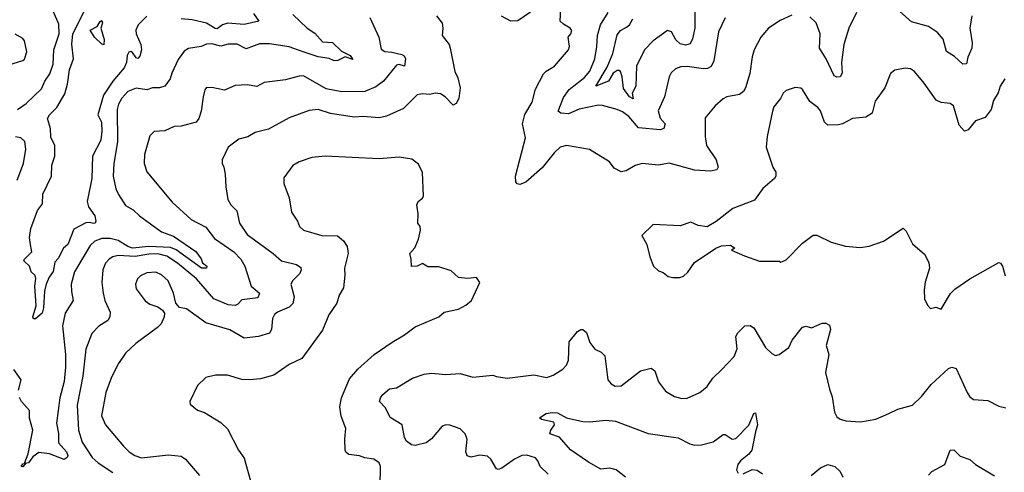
# Model space of a CAD drawing. Extents: x 1246230 to 1426786, y 660032 to 763141.
# Tile 470 of 566: x 1399238 to 1404706, y 704712 to 707223. Entities that reach past the tile are written whole.
import ezdxf

# ---------------------------------------------------------------- set-up
doc = ezdxf.new("R2010")
doc.units = 0

msp = doc.modelspace()

# ---------------------------------------------------------------- linework, layer by layer
at = {"layer": '0CON10XD'}
for points in [[(1399225.5, 706725), (1399275, 706757.5), (1399359.8, 706840.2), (1399378.5, 706881.5), (1399405, 706922), (1399423.3, 706976.7), (1399428.2, 707055), (1399457.1, 707145), (1399455, 707198.8), (1399425, 707266.2), (1399405, 707282.2), (1399354, 707294), (1399328.1, 707315), (1399307.1, 707415), (1399242.9, 707465), (1399220.8, 707505)], [(1399945, 707243.1), (1399896.4, 707195), (1399883.2, 707165), (1399884.3, 707145), (1399910.6, 707085), (1399914.1, 707055), (1399905, 707020), (1399895, 707008.2), (1399885, 707010.4), (1399865, 707041.1), (1399855, 707046.9), (1399845, 707042.2), (1399834.7, 707025), (1399831.8, 706985), (1399819.1, 706955), (1399755, 706881.2), (1399703.5, 706803.5), (1399672.2, 706695), (1399691.6, 706655), (1399694, 706604), (1399688, 706555), (1399643.1, 706465), (1399637.9, 706342.1), (1399613.5, 706215), (1399619.4, 706185), (1399656.2, 706135), (1399660.8, 706105), (1399656.9, 706095), (1399647.8, 706092.2), (1399625, 706098.5), (1399605, 706096.4), (1399538.9, 706061.1), (1399505.8, 705975), (1399482, 705955), (1399452, 705898), (1399433.1, 705876.9), (1399424.8, 705825.2), (1399401.8, 705795), (1399384.7, 705755.3), (1399375, 705717.5), (1399370.6, 705625), (1399362.5, 705595), (1399325, 705563.8), (1399315, 705563.6), (1399310.3, 705575), (1399330.3, 705635), (1399322.1, 705745), (1399327.4, 705787.4), (1399323.6, 705803.6), (1399302.5, 705825), (1399292.5, 705855), (1399261.2, 705885), (1399264, 705895), (1399306, 705935), (1399296.9, 705986.9), (1399293.5, 706015), (1399299.5, 706065), (1399337.1, 706165), (1399365, 706201.2), (1399366.9, 706255), (1399415.2, 706355), (1399416.8, 706415), (1399433.7, 706466.3), (1399433, 706525), (1399410.7, 706570.7), (1399409, 706619), (1399392.5, 706675), (1399404.3, 706695), (1399444.7, 706735.3), (1399488.3, 706811.7), (1399503.9, 706866.1), (1399513.8, 706945), (1399536.4, 707005), (1399527.5, 707087.5), (1399532.3, 707145), (1399615.3, 707305)], [(1402987.8, 707295), (1402986.7, 707175), (1402975, 707117.5), (1402960.6, 707089.4), (1402935, 707080.8), (1402905, 707089.2), (1402881, 707111), (1402858.2, 707155), (1402835, 707162), (1402755, 707105.6), (1402707.3, 707055), (1402663.4, 706965), (1402659.2, 706855), (1402640, 706815), (1402645, 706782.9), (1402625, 706795.5), (1402591.8, 706841.8), (1402583.3, 706905), (1402574.7, 706934.7), (1402565, 706940.9), (1402555, 706940.8), (1402534, 706926), (1402507.7, 706882.3), (1402437.5, 706855), (1402500.7, 706959.3), (1402531.2, 707035), (1402555, 707138.6), (1402575, 707162.9), (1402608.3, 707181.7), (1402624.6, 707195), (1402642.2, 707227.8)], [(1400755, 707251.5), (1400835, 707176.2), (1400877.3, 707147.3), (1400920.1, 707100.1), (1400975.7, 707095.7), (1401025, 707047.8), (1401072.5, 707025), (1401088, 707002), (1401045, 707016.2), (1401005, 706996.5), (1400985, 706994.4), (1400957.4, 707007.4), (1400895, 707017.6), (1400805.8, 707045.8), (1400735, 707072.1), (1400625, 707089.6), (1400570.5, 707089.5), (1400495, 707061.4), (1400445, 707086.4), (1400395, 707087.9), (1400355, 707076.2), (1400305, 707088.2), (1400275, 707086.4), (1400245, 707074.5), (1400175, 707062.9), (1400151.1, 707048.9), (1400117.3, 707002.7), (1400082.9, 706927.1), (1400074.4, 706895), (1400045, 706854.4), (1400015, 706844.5), (1399975, 706844.4), (1399945, 706832.9), (1399885, 706843.1), (1399839.5, 706825), (1399805, 706786.7), (1399786.5, 706753.5), (1399779.5, 706725), (1399781.4, 706545), (1399760.5, 706425), (1399757.2, 706355), (1399771.5, 706285), (1399786.2, 706253.8), (1399825, 706192.1), (1399868, 706168), (1399904.3, 706134.3), (1400026, 706046), (1400091.5, 706021.5), (1400217, 705937), (1400246.2, 705896.2), (1400253.5, 705873.5), (1400276.7, 705855), (1400276, 705845), (1400247.8, 705845), (1400106.3, 705946.3), (1400075, 705958.4), (1399955, 705964.9), (1399865, 705955.9), (1399838.3, 705965), (1399785, 705997.1), (1399740.8, 706009.2), (1399695, 706009.2), (1399655, 705993.9), (1399629, 705971), (1399542.9, 705825), (1399523.6, 705755), (1399525.5, 705715), (1399534.5, 705665), (1399490.8, 705595), (1399475.8, 705525), (1399492.5, 705365), (1399492.8, 705295), (1399485.7, 705215), (1399461.1, 705125), (1399443.1, 704985), (1399453.1, 704926.9), (1399453.3, 704875), (1399497.9, 704825), (1399505.2, 704805), (1399502.2, 704795), (1399485, 704783.2), (1399403.6, 704813.6), (1399345, 704822.2), (1399311.7, 704798.3), (1399287.7, 704765), (1399270, 704760), (1399255, 704741.5), (1399246.2, 704745), (1399255, 704758.9), (1399270, 704760), (1399266.2, 704766.2), (1399284.5, 704815), (1399310.9, 704945), (1399292.5, 705012.5), (1399292.9, 705055), (1399248.9, 705105), (1399236.6, 705126.6)], [(1401552, 707245), (1401583.9, 707203.9), (1401588, 707175), (1401583.3, 707135), (1401622.5, 707085), (1401629.2, 707065), (1401654.3, 706935), (1401670.9, 706900.9), (1401684.4, 706845), (1401676.9, 706785), (1401662.4, 706757.6), (1401645, 706748), (1401600.6, 706795), (1401575, 706810.9), (1401545, 706815.5), (1401515, 706807.5), (1401475, 706811.2), (1401445, 706806.2), (1401370.2, 706729.8), (1401275, 706688.1), (1401235, 706677.8), (1401145, 706685.6), (1401095, 706682.5), (1400963.2, 706703.2), (1400895, 706724.4), (1400845, 706720), (1400735, 706679.2), (1400620, 706615), (1400545, 706597.1), (1400505, 706572.9), (1400455, 706560), (1400395, 706516.2), (1400362.5, 706445), (1400362, 706425), (1400372.5, 706405), (1400380, 706365), (1400382.5, 706295), (1400393.3, 706225), (1400411.1, 706195), (1400443.3, 706163.3), (1400459.4, 706095), (1400501.1, 706031.1), (1400646.4, 705926.4), (1400691.4, 705885), (1400775.4, 705865.4), (1400798.6, 705848.6), (1400801.4, 705835), (1400794.4, 705815), (1400754.8, 705775.2), (1400743.8, 705755), (1400763.2, 705685), (1400755, 705649.2), (1400735, 705627.7), (1400669.8, 705600.2), (1400653.1, 705586.9), (1400642.5, 705565), (1400637.3, 705505), (1400625.3, 705484.7), (1400565, 705466.2), (1400485, 705456.2), (1400405, 705502.7), (1400271.2, 705541.2), (1400165, 705618), (1400126.4, 705626.4), (1400105, 705650), (1400092.5, 705705), (1400061.9, 705775), (1400025, 705807.3), (1399995, 705822.9), (1399945, 705818.9), (1399908.5, 705801.5), (1399892.2, 705785), (1399881.8, 705755), (1399885, 705730), (1399935, 705664), (1399960, 705645), (1400005, 705630), (1400031.7, 705611.7), (1400042.5, 705595), (1400040, 705575), (1400023.8, 705535), (1400003.8, 705515), (1399883, 705427), (1399825, 705372), (1399807.1, 705345), (1399785, 705314), (1399745.3, 705234.7), (1399716, 705154), (1399692.7, 705025), (1399714.6, 704975), (1399815, 704857.5), (1399846.1, 704826.1), (1399877.5, 704805), (1399915, 704792.5), (1400065, 704808), (1400135, 704801.5), (1400158.6, 704785), (1400235.8, 704695)], [(1401182.5, 707235), (1401232.5, 707125), (1401245, 707060), (1401265, 707045.7), (1401305, 707043.3), (1401360, 707030), (1401372.4, 707022.4), (1401381.1, 707005), (1401375, 706965.7), (1401345, 706973.6), (1401329.7, 706970.3), (1401257.9, 706882.1), (1401215, 706850.9), (1401155, 706824.7), (1401026.7, 706823.3), (1400939.2, 706839.2), (1400815, 706910.6), (1400790.3, 706910.3), (1400715, 706889.1), (1400595, 706874.3), (1400555, 706852), (1400500.9, 706860.9), (1400435, 706858.2), (1400375, 706831.1), (1400305, 706846.4), (1400274.4, 706845.6), (1400265.6, 706834.4), (1400256.5, 706795), (1400245.4, 706714.6), (1400232.2, 706675), (1400218, 706655), (1400135, 706631.4), (1400095, 706630), (1400044.3, 706605.7), (1399985, 706602), (1399960.7, 706579.3), (1399931.5, 706475), (1399928.6, 706425), (1399945, 706378.8), (1400085, 706210), (1400190.6, 706115), (1400271.5, 706071.5), (1400319.7, 706009.7)], [(1400536.7, 707256.7), (1400565.7, 707214.3), (1400485, 707197), (1400393.6, 707203.6), (1400364.9, 707195.1), (1400335, 707172.9), (1400323.9, 707173.9), (1400275, 707203), (1400195, 707222.5), (1400135, 707227.6)], [(1402075, 707263.8), (1402005, 707216), (1401966, 707214), (1401912.8, 707242.8)], [(1402239.2, 706515), (1402206.7, 706485), (1402139.3, 706400.7), (1402047.9, 706322.1), (1402015, 706308.1), (1402001.5, 706311.5), (1401993.6, 706323.6), (1401991.9, 706355), (1402046.8, 706566.8), (1402030, 706645), (1402043.1, 706696.9), (1402084.3, 706765), (1402102.4, 706837.6), (1402147.3, 706922.7), (1402162, 706938), (1402207.5, 706965), (1402285, 707056.2), (1402291.1, 707075), (1402283.3, 707126.7), (1402298.8, 707145), (1402303.6, 707163.6), (1402295, 707176.7), (1402257.7, 707197.7), (1402240, 707215), (1402243.6, 707283.6)], [(1403155, 707233.8), (1403118.9, 707155), (1403093.1, 706995), (1403077.6, 706962.4), (1403057.3, 706952.7), (1403035, 706951.1), (1402945, 706962.5), (1402909.2, 706960.8), (1402879.8, 706950.2), (1402855, 706928), (1402844.5, 706905), (1402818.8, 706795), (1402783.3, 706716.7), (1402795, 706675.8), (1402822.5, 706645), (1402815, 706618.6), (1402795, 706611.1), (1402675, 706622.7), (1402620, 706685), (1402585, 706710.9), (1402555.2, 706725.2), (1402475, 706747.6), (1402452.2, 706747.8), (1402345.6, 706725.6), (1402285, 706701.2), (1402242.5, 706705), (1402229.2, 706715), (1402258.5, 706791.5), (1402289.6, 706835), (1402375, 706901.9), (1402405, 706936.5), (1402431, 707005), (1402443.6, 707075), (1402446.1, 707135), (1402464.2, 707195), (1402506.8, 707263.2)], [(1403525, 707247.8), (1403461.5, 707218.5), (1403396.9, 707175), (1403352.9, 707125), (1403317.5, 707055), (1403305, 707016.7), (1403291.8, 706925), (1403269.1, 706845), (1403257.8, 706825), (1403235, 706808.2), (1403165, 706794.4), (1403145, 706784.2), (1403100, 706745), (1403045, 706677.5), (1403044.5, 706574.5), (1403051.4, 706525), (1403106.2, 706445), (1403116.9, 706405), (1403110, 706390), (1403075, 706383.1), (1402985, 706388.2), (1402845, 706426.5), (1402785, 706416.5), (1402695, 706425.5), (1402655.5, 706414.5), (1402606.2, 706383.8), (1402578.6, 706378.6), (1402539.7, 706399.7), (1402512.5, 706435), (1402403.2, 706503.2), (1402275, 706524.5), (1402239.2, 706515)], [(1403885, 707262), (1403842.3, 707175), (1403815.3, 707085), (1403802.2, 706985), (1403804.5, 706925.5), (1403795, 706905.8), (1403775, 706903.1), (1403761.8, 706911.8), (1403716.1, 707006.1), (1403678.7, 707065), (1403683.8, 707145), (1403660.4, 707205), (1403625, 707238.5)], [(1404525.5, 707244.5), (1404514.6, 707175.4), (1404527.9, 707095), (1404524.5, 707065.5), (1404502.9, 707015), (1404495, 706977.5), (1404475, 706976), (1404428.9, 707018.9), (1404385.5, 707045.5), (1404366.6, 707115), (1404335, 707152.7), (1404285, 707185.4), (1404191.2, 707211.2), (1404125, 707267.8)], [(1399705, 707083.8), (1399695, 707086.7), (1399654.4, 707125), (1399630, 707165), (1399668.8, 707185), (1399685, 707212), (1399695, 707217.5), (1399698.5, 707205), (1399688.5, 707175), (1399706.9, 707113.1), (1399705, 707083.8)], [(1399177.7, 706972.3), (1399255, 706995.8), (1399265, 707004), (1399278.1, 707045), (1399265.6, 707105.6), (1399255, 707119.2), (1399213.3, 707143.3)], [(1404709.2, 706895), (1404682.9, 706855), (1404672, 706818), (1404646.2, 706775), (1404632, 706725), (1404600.3, 706679.7), (1404545, 706661.4), (1404505, 706611.2), (1404484, 706604), (1404455, 706637.5), (1404423.3, 706745), (1404405, 706758), (1404354.4, 706764.4), (1404326.6, 706776.6), (1404261.3, 706871.3), (1404206.3, 706936.3), (1404185, 706950), (1404155, 706954.3), (1404097.5, 706942.5), (1404073.8, 706925), (1404042.5, 706845), (1403989.3, 706770.7), (1403971.2, 706705), (1403937.1, 706682.9), (1403862.5, 706675), (1403807.5, 706645), (1403785, 706639.2), (1403725, 706638), (1403708, 706655), (1403685, 706716.7), (1403670, 706735), (1403625, 706768.8), (1403585, 706836.2), (1403575, 706843.3), (1403545, 706847.5), (1403495, 706830), (1403477.5, 706815), (1403463.3, 706785), (1403425, 706738.8), (1403419.4, 706715), (1403388.8, 706575), (1403383.6, 706516.4), (1403420, 706405), (1403436.2, 706376.2), (1403436.7, 706355), (1403428.8, 706341.2), (1403364.5, 706285.5), (1403317.7, 706222.3), (1403197.5, 706175), (1403105, 706102.5), (1403055, 706073.3), (1403005, 706081.2), (1402965, 706098.8), (1402905, 706078.8), (1402755, 706086.7), (1402692.5, 706025), (1402720, 705975), (1402736.7, 705906.7), (1402757.5, 705855), (1402785, 705828.8), (1402810.7, 705820.7), (1402838.3, 705798.3), (1402865, 705792.5), (1402903, 705793), (1402925, 705800), (1402947.9, 705822.1), (1402985, 705876), (1403103.3, 705955), (1403135, 705968.8), (1403185, 705972.5), (1403210, 705955), (1403190, 705945), (1403263.6, 705913.6), (1403345.9, 705884.1), (1403455, 705882.5), (1403465, 705877.5), (1403495, 705890), (1403585, 705984), (1403645, 706026.7), (1403665, 706026.7), (1403745, 705988), (1403823.9, 705966.1), (1403905, 705959.2), (1403955, 705965.7), (1404035, 705993.8), (1404145, 706066.2), (1404160.2, 706050.2), (1404195, 705980), (1404262.7, 705922.7), (1404287.5, 705875), (1404290.8, 705845), (1404266.1, 705766.1), (1404260, 705725), (1404262.5, 705675), (1404278.3, 705638.3), (1404295, 705620), (1404325, 705627.5), (1404355, 705616.7)], [(1399225, 706332.9), (1399259.5, 706425), (1399273.1, 706505), (1399267.2, 706547.2), (1399245, 706567.9), (1399215, 706572.4)], [(1401240, 704635), (1401240.8, 704745), (1401234.3, 704764.3), (1401205, 704784.2), (1401155, 704791.9), (1401125, 704804.2), (1401065, 704810), (1401051.2, 704821.2), (1401046, 704835), (1401043.3, 704895), (1401050, 704955), (1401022.9, 705022.9), (1401016.4, 705075), (1401024.8, 705125.2), (1401070.2, 705229.8), (1401115.3, 705284.7), (1401206.2, 705365), (1401305.6, 705434.4), (1401375, 705473.8), (1401435, 705519.2), (1401495, 705544.2), (1401565, 705573.8), (1401595, 705600), (1401675, 705617.5), (1401715, 705640), (1401747.5, 705665), (1401792.5, 705765), (1401775, 705792.5), (1401725, 705787.5), (1401675, 705792.5), (1401635, 705830), (1401565, 705852.5), (1401505, 705852.5), (1401475, 705870), (1401445, 705856.2), (1401413.3, 705853.3), (1401412.5, 705895), (1401404, 705925), (1401433.1, 705956.9), (1401453.6, 706005), (1401464.2, 706055), (1401461.2, 706075), (1401448.8, 706095), (1401450.8, 706145), (1401442.9, 706195), (1401451.2, 706215), (1401475, 706232.5), (1401480, 706245), (1401475.7, 706375), (1401451.8, 706421.8), (1401415, 706450), (1401345, 706459.4), (1401235, 706451.4), (1400935, 706466), (1400861.3, 706458.7), (1400790, 706435), (1400755, 706413.3), (1400705.7, 706345), (1400705.7, 706315), (1400734.2, 706234.2), (1400746.7, 706155), (1400780, 706105), (1400791.2, 706075), (1400813.3, 706055), (1400915, 706026.5), (1401003.6, 706023.6), (1401036.9, 705996.9), (1401056.9, 705965), (1401062.7, 705925), (1401042.2, 705845), (1401044.3, 705805), (1401035.6, 705735), (1401012.9, 705695), (1400999.3, 705650.7), (1400954.3, 705585), (1400920.2, 705499.8), (1400805, 705342.9), (1400735, 705309.4), (1400648.8, 705251.2), (1400575, 705231.2), (1400515, 705224.3), (1400472.5, 705227.5), (1400391.7, 705251.7), (1400325, 705250), (1400272, 705238), (1400226, 705194), (1400182.5, 705105), (1400185, 705090), (1400225, 705057.5), (1400265, 705043.3), (1400355, 704988.8), (1400392.4, 704952.4), (1400454, 704835), (1400485, 704790), (1400520, 704665)], [(1400319.7, 706009.7), (1400427.8, 705935), (1400466.9, 705895), (1400488.6, 705855), (1400523.5, 705745), (1400570, 705705), (1400559.8, 705680.2), (1400471.4, 705668.6), (1400450, 705645), (1400435, 705638.1), (1400395, 705640.4), (1400315.5, 705675), (1400220.4, 705785), (1400115, 705872.4), (1400055, 705911.1), (1400005, 705924.2), (1399955, 705922.6), (1399879, 705909), (1399784.8, 705915.2), (1399755, 705908.2), (1399735.6, 705895), (1399715, 705871.4), (1399699.2, 705835), (1399693.8, 705765), (1399700.9, 705705), (1399710.4, 705665), (1399740.2, 705600.2), (1399738.5, 705575), (1399726.9, 705555), (1399676.9, 705523.1), (1399638.3, 705481.7), (1399604.6, 705395), (1399588.6, 705245), (1399557.2, 705085), (1399564.7, 704945.3), (1399585, 704879.2), (1399640.6, 704795), (1399674.2, 704765), (1399755, 704710)], [(1404355, 705616.7), (1404407, 705703), (1404431.2, 705728.8), (1404514.5, 705785.5), (1404675, 705876.2), (1404685, 705872.5), (1404695.9, 705855.9), (1404711.2, 705801.2)], [(1402172, 704702), (1402127.5, 704745), (1402115.5, 704775.5), (1402101.7, 704791.7), (1402055, 704807.3), (1402026.7, 704805), (1401985, 704784.5), (1401915.8, 704735), (1401895, 704727.1), (1401885, 704732), (1401855.3, 704785.3), (1401835, 704801.5), (1401792.4, 704807.6), (1401745, 704795.7), (1401722.9, 704802.9), (1401716, 704825), (1401722.5, 704895), (1401712, 704925), (1401685, 704954), (1401626.1, 704973.9), (1401605, 704975.5), (1401585, 704968.6), (1401525, 704898), (1401495, 704876), (1401435, 704860.8), (1401413.3, 704865), (1401386.2, 704885), (1401374.2, 704905), (1401361.2, 704975), (1401295.8, 705015.8), (1401268.8, 705068.8), (1401236.7, 705105), (1401241.2, 705125), (1401255, 705143.3), (1401292.5, 705175), (1401329.7, 705180.3), (1401420, 705235), (1401485, 705255.8), (1401525, 705261.4), (1401605.3, 705255.3), (1401685, 705260), (1401755, 705239.4), (1401865, 705250), (1401886.7, 705243.3), (1401945, 705233.8), (1402092.4, 705252.4), (1402165, 705238), (1402199.7, 705250.3), (1402255, 705283.8), (1402275, 705306.7), (1402286.5, 705335), (1402290, 705435), (1402335, 705493.3), (1402355, 705503.3), (1402365, 705503.3), (1402385, 705487.5), (1402405, 705432.5), (1402431.2, 705395), (1402467.9, 705377.9), (1402487.4, 705357.4), (1402504.4, 705225), (1402522.1, 705202.1), (1402545, 705190.6), (1402578.2, 705191.8), (1402685, 705274.3), (1402745, 705289.2), (1402764.4, 705274.4), (1402785, 705213.3), (1402825, 705162), (1402875, 705132), (1402915, 705120.8), (1402945, 705122.5), (1403015, 705154.2), (1403055, 705188), (1403088, 705235), (1403135, 705280), (1403206.2, 705355), (1403222.3, 705397.7), (1403214, 705465), (1403226, 705485), (1403265.7, 705524.3), (1403295, 705525.7), (1403315, 705514.2), (1403379.4, 705405), (1403415, 705370.8), (1403435, 705360.8), (1403455, 705365.8), (1403510, 705405), (1403528, 705445), (1403585, 705516.7), (1403605, 705522.5), (1403635, 705514), (1403695, 705539.2), (1403715, 705540), (1403735, 705527.5), (1403740, 705505), (1403716.1, 705416.1), (1403731.2, 705365), (1403713.6, 705266.4), (1403735, 705172.5), (1403750.6, 705130.6), (1403762.9, 705045), (1403775, 705020), (1403795, 705006), (1403825, 704997.5), (1403907.6, 704992.4), (1403992.4, 705007.6), (1404065, 705038.6)], [(1399232.4, 705167.6), (1399245.6, 705225), (1399205, 705282.9)], [(1404065, 705038.6), (1404115, 705063.1), (1404195, 705084), (1404245, 705132), (1404300, 705200), (1404395, 705288), (1404415, 705296), (1404438.1, 705288.1), (1404498.6, 705155), (1404515, 705130), (1404535, 705115.7), (1404615, 705110), (1404675, 705079.2), (1404715, 705070)], [(1402602.7, 704685), (1402550.8, 704725), (1402515, 704734.6), (1402465, 704728.9), (1402397.6, 704767.6), (1402297.2, 704837.2), (1402236.4, 704906.4), (1402182.7, 704925), (1402187.5, 704945), (1402207, 704975), (1402205, 704990.8), (1402135, 705004.6), (1402124.2, 705015), (1402161.7, 705038.3), (1402195, 705044.6), (1402225, 705041.3), (1402275, 705013.5), (1402365, 704994.4), (1402402.1, 704992.1), (1402495, 705001.2), (1402546.7, 704995), (1402727.7, 704927.7), (1402895, 704903.8), (1402959.9, 704869.9), (1402985, 704863.1), (1403025, 704864.5), (1403088.3, 704881.7), (1403145, 704921.1), (1403155, 704921.5), (1403195, 704895.5), (1403215, 704900), (1403287.1, 704972.9), (1403315, 705037.5), (1403325, 705042.5), (1403335.6, 704975), (1403323.2, 704936.8), (1403304.6, 704835.4), (1403287.6, 704812.4), (1403240, 704775), (1403225.6, 704755), (1403218.6, 704725), (1403227.7, 704707.7)], [(1404284.6, 704695.4), (1404303, 704717), (1404375, 704755.6), (1404405, 704834.5), (1404425, 704836), (1404461.4, 704801.4), (1404513.4, 704783.4), (1404546, 704755), (1404651.9, 704691.9)], [(1403255, 704704.2), (1403305, 704726.7), (1403334.1, 704724.1), (1403363.7, 704703.7)], [(1403633.3, 704695), (1403685, 704737.5), (1403725, 704754.5), (1403763.8, 704745), (1403795, 704715.8), (1403808.5, 704685)]]:
    msp.add_lwpolyline(points, dxfattribs=at)

doc.saveas('drawing.dxf')
